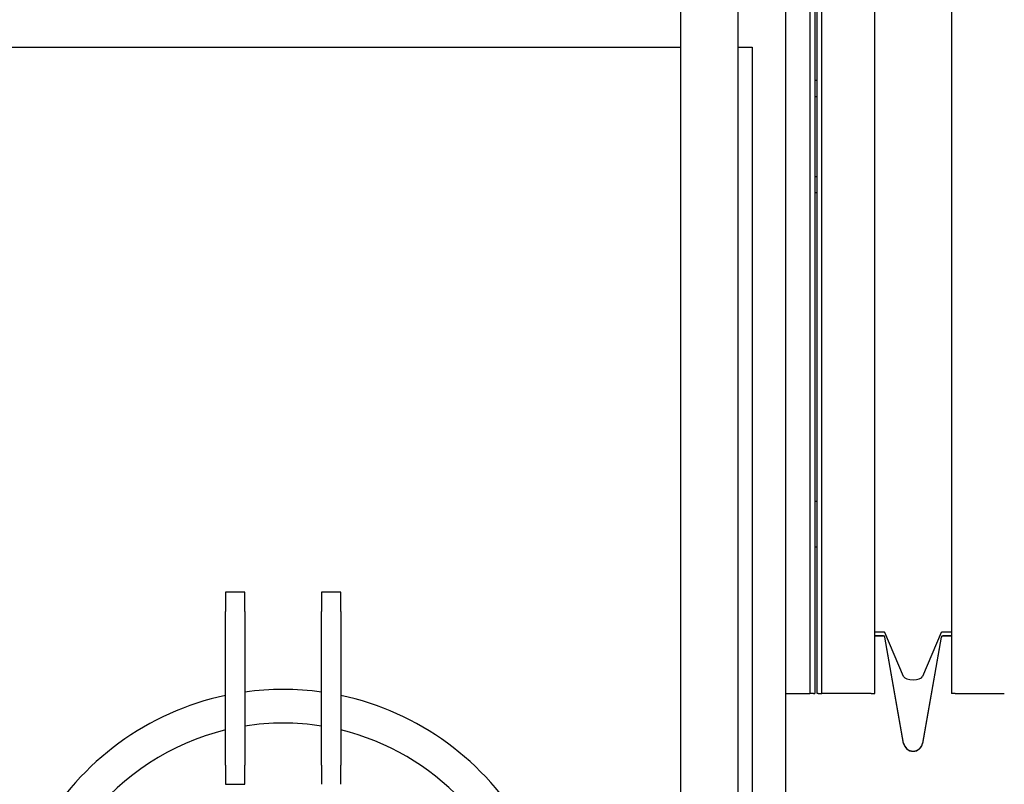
# Model space of a CAD drawing. Header units: inches. Extents: x 24 to 1128, y -74 to 748.
# Tile 415 of 557: x 933 to 985, y 167 to 207. Entities that reach past the tile are written whole.
import ezdxf

# ---------------------------------------------------------------- set-up
doc = ezdxf.new("R2010")
doc.units = ezdxf.units.IN
doc.header["$LTSCALE"] = 32
doc.header["$MEASUREMENT"] = 0
doc.layers.add('Visible (ANSI)', color=7, linetype='Continuous', lineweight=30)

msp = doc.modelspace()

# ---------------------------------------------------------------- linework, layer by layer
at = {"layer": 'Visible (ANSI)'}
for p, q in [((981.83354, 280.28734), (981.83354, 171.89901)), ((974.70854, 273.96016), (974.70854, 171.89901)), ((974.83354, 171.89901), (974.83354, 273.96016)), ((975.08354, 171.89901), (975.08354, 273.96016)), ((973.20854, 154.93966), (973.20854, 273.64391)), ((974.45854, 273.64391), (974.45854, 171.89901)), ((977.83354, 171.89901), (977.83354, 273.68016)), ((967.70854, 239.97594), (967.70854, 142.68016)), ((970.70854, 239.97594), (970.70854, 142.68016)), ((922.02104, 205.55516), (967.70854, 205.55516)), ((970.70854, 205.55516), (971.45854, 205.55516)), ((971.45854, 205.55516), (971.45854, 154.93966)), ((974.83354, 203.81266), (974.70854, 203.81266)), ((974.83354, 202.97266), (974.70854, 202.97266)), ((974.83354, 198.81266), (974.70854, 198.81266)), ((974.83354, 197.97266), (974.70854, 197.97266)), ((974.83354, 181.89906), (974.70854, 181.89906)), ((974.83354, 179.52406), (974.70854, 179.52406)), ((945.02104, 177.18016), (944.02104, 177.18016)), ((944.02104, 177.18016), (944.02104, 176.18016)), ((945.02104, 176.18016), (945.02104, 177.18016)), ((950.02104, 177.18016), (949.02104, 177.18016)), ((949.02104, 177.18016), (949.02104, 176.18016)), ((950.02104, 176.18016), (950.02104, 177.18016)), ((944.02104, 168.18016), (944.02104, 176.18016)), ((945.02104, 176.18016), (945.02104, 168.18016)), ((949.02104, 168.18016), (949.02104, 176.18016)), ((950.02104, 176.18016), (950.02104, 168.18016)), ((978.29049, 175.10096), (977.83354, 175.10096)), ((978.29049, 174.91096), (977.83354, 174.91096)), ((978.29049, 174.89901), (977.83354, 174.89901)), ((979.34113, 172.78683), (978.36741, 175.07423)), ((981.29967, 175.07423), (980.32594, 172.78683)), ((981.83354, 175.10096), (981.37658, 175.10096)), ((981.83354, 174.91096), (981.37658, 174.91096)), ((981.83354, 174.89901), (981.37658, 174.89901)), ((979.34113, 169.32414), (978.36741, 174.84643)), ((979.34113, 169.31219), (978.36741, 174.83448)), ((981.29967, 174.84643), (980.32594, 169.32414)), ((981.29967, 174.83448), (980.32594, 169.31219)), ((973.20854, 171.89901), (974.07854, 171.89901)), ((974.07854, 171.89901), (974.45854, 171.89901)), ((974.64854, 171.89901), (974.45854, 171.89901)), ((974.64854, 171.89901), (974.70854, 171.89901)), ((974.89354, 171.89901), (974.83354, 171.89901)), ((974.89354, 171.89901), (975.08354, 171.89901)), ((975.46354, 171.89901), (975.08354, 171.89901)), ((977.64354, 171.89901), (975.46354, 171.89901)), ((977.64354, 171.89901), (977.83354, 171.89901)), ((982.02354, 171.89901), (981.83354, 171.89901)), ((982.02354, 171.89901), (984.20354, 171.89901)), ((984.20354, 171.89901), (984.58354, 171.89901)), ((944.02104, 168.18016), (944.02104, 167.18016)), ((945.02104, 167.18016), (945.02104, 168.18016)), ((949.02104, 168.18016), (949.02104, 167.18016)), ((950.02104, 167.18016), (950.02104, 168.18016)), ((944.02104, 167.18016), (945.02104, 167.18016))]:
    msp.add_line(p, q, dxfattribs=at)
for centre, radius, start, end in [((978.29049, 174.83286), 0.0781, 10, 90), ((978.29049, 174.82091), 0.0781, 10, 90), ((981.37658, 174.83286), 0.0781, 90, 170), ((981.37658, 174.82091), 0.0781, 90, 170), ((947.02104, 157.61766), 14.5, 82.071858, 97.928142), ((947.02104, 157.61766), 14.5, 101.940544, 198.821487), ((947.02104, 157.61766), 14.5, 341.178513, 78.059456), ((947.02104, 157.61766), 12.75, 80.975155, 99.024845), ((947.02104, 157.61766), 12.75, 103.608961, 257.832657), ((947.02104, 157.61766), 12.75, 304.209033, 76.391039), ((979.83354, 169.41096), 0.5, 190, 350), ((979.83354, 169.39901), 0.5, 190, 350)]:
    msp.add_arc(centre, radius, start, end, dxfattribs=at)
for centre, major_axis, start_param, end_param in [((978.29049, 175.06861), (0.0781, 0), 0.17453293, 1.57079633), ((981.37658, 175.06861), (0.0781, 0), 1.57079633, 2.96705973), ((979.83354, 172.82279), (-0.5, 0), 0.17453293, 2.96705973)]:
    msp.add_ellipse(centre, major_axis=major_axis, ratio=0.41421356, start_param=start_param, end_param=end_param, dxfattribs=at)

doc.saveas('drawing.dxf')
